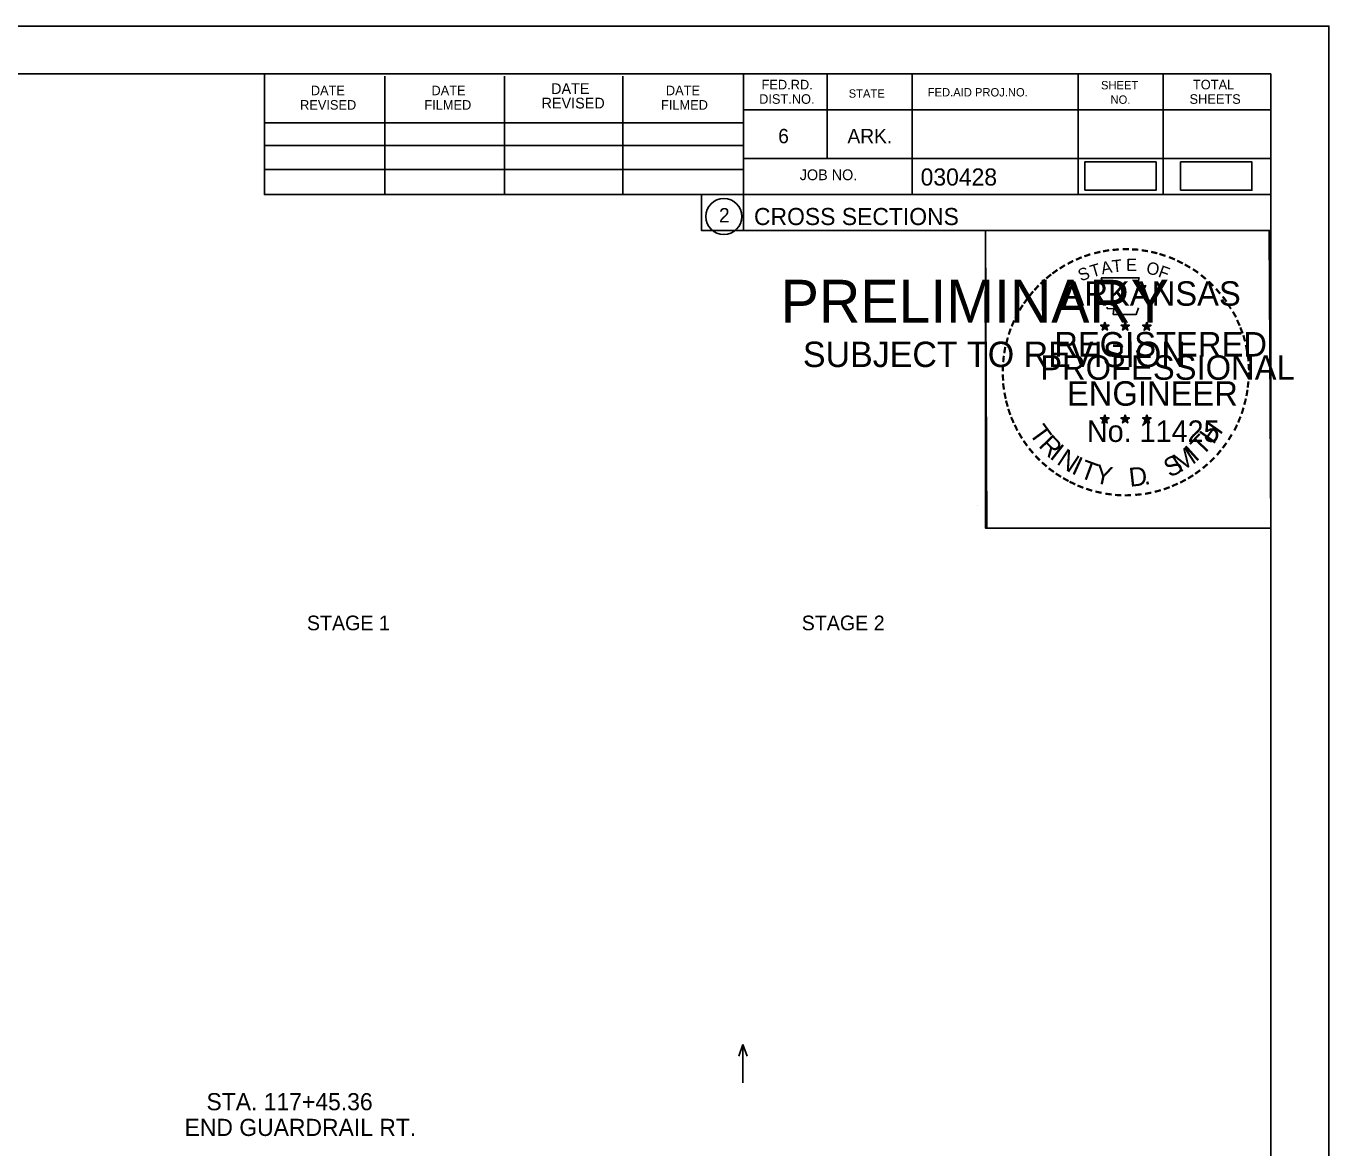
# Model space of a CAD drawing. Extents: x 1374859 to 1376773, y 382242 to 389804.
# Drawn here: x 1376191 to 1376297.5, y 383643.4 to 383735.1 of the extents above; entities that cross this region are included whole.
import ezdxf

# ---------------------------------------------------------------- set-up
doc = ezdxf.new("R2010")
doc.units = 0
for name, color, linetype in [('R_Axis Annot', 7, 'Continuous'), ('R_Border', 7, 'Continuous'), ('R_Border PE', 7, 'Continuous'), ('R_Border Prem', 7, 'Continuous'), ('R_Drive', 7, 'Continuous'), ('R_MOT', 7, 'Continuous'), ('R_No Plot', 7, 'Continuous'), ('R_Water Annot', 7, 'Continuous')]:
    doc.layers.add(name, color=color, linetype=linetype)

msp = doc.modelspace()

# ---------------------------------------------------------------- linework, layer by layer
at = {"layer": 'R_Border'}
for p, q in [((1375976.57, 383731.21), (1376292.75, 383731.21)), ((1376210.49, 383721.33), (1376210.49, 383731.21)), ((1376249.65, 383731.21), (1376249.65, 383718.41)), ((1376256.49, 383731.21), (1376256.49, 383724.27)), ((1376263.43, 383731.21), (1376263.43, 383721.33)), ((1376277.01, 383731.21), (1376277.01, 383721.33)), ((1376283.95, 383731.21), (1376283.95, 383721.33)), ((1376292.75, 383525.75), (1376292.75, 383731.21)), ((1376220.35, 383721.33), (1376220.35, 383731.01)), ((1376230.11, 383721.33), (1376230.11, 383731.01)), ((1376239.79, 383721.33), (1376239.79, 383731.01)), ((1376292.75, 383728.27), (1376249.65, 383728.27)), ((1376292.75, 383728.29), (1376292.75, 383728.29)), ((1376210.49, 383727.19), (1376249.65, 383727.19)), ((1376210.49, 383725.33), (1376249.65, 383725.33)), ((1376292.75, 383724.27), (1376249.65, 383724.27)), ((1376252.61, 383724.27), (1376292.75, 383724.27)), ((1376210.49, 383721.33), (1376210.49, 383723.39)), ((1376210.49, 383723.39), (1376249.65, 383723.39)), ((1376292.75, 383721.33), (1376210.49, 383721.33)), ((1376249.65, 383718.41), (1376292.75, 383718.41))]:
    msp.add_line(p, q, dxfattribs=at)
msp.add_circle((1376248.04, 383719.54), 1.47, dxfattribs=at)
at = {"layer": 'R_Border PE'}
for p, q in [((1376279.18, 383710.92), (1376279.14, 383710.67)), ((1376279.18, 383710.55), (1376279.18, 383710.92)), ((1376279.18, 383710.92), (1376279.23, 383710.67)), ((1376280.85, 383710.92), (1376280.81, 383710.67)), ((1376280.85, 383710.55), (1376280.85, 383710.92)), ((1376280.85, 383710.92), (1376280.9, 383710.67)), ((1376282.62, 383710.91), (1376282.58, 383710.65)), ((1376282.62, 383710.54), (1376282.62, 383710.91)), ((1376282.62, 383710.91), (1376282.67, 383710.66)), ((1376278.84, 383710.66), (1376279.18, 383710.55)), ((1376278.84, 383710.66), (1376279.09, 383710.62)), ((1376278.84, 383710.66), (1376279.07, 383710.54)), ((1376278.97, 383710.26), (1376279.18, 383710.55)), ((1376278.97, 383710.26), (1376279.09, 383710.5)), ((1376278.97, 383710.26), (1376279.18, 383710.47)), ((1376279.53, 383710.66), (1376279.18, 383710.55)), ((1376279.4, 383710.26), (1376279.18, 383710.55)), ((1376279.4, 383710.26), (1376279.18, 383710.47)), ((1376279.53, 383710.66), (1376279.25, 383710.61)), ((1376279.4, 383710.26), (1376279.26, 383710.55)), ((1376279.53, 383710.66), (1376279.33, 383710.56)), ((1376280.51, 383710.66), (1376280.85, 383710.55)), ((1376280.51, 383710.66), (1376280.76, 383710.62)), ((1376280.51, 383710.66), (1376280.74, 383710.54)), ((1376280.64, 383710.26), (1376280.85, 383710.55)), ((1376280.64, 383710.26), (1376280.76, 383710.5)), ((1376280.64, 383710.26), (1376280.85, 383710.47)), ((1376281.2, 383710.66), (1376280.85, 383710.55)), ((1376281.07, 383710.26), (1376280.85, 383710.55)), ((1376281.07, 383710.26), (1376280.85, 383710.47)), ((1376281.2, 383710.66), (1376280.92, 383710.61)), ((1376281.07, 383710.26), (1376280.93, 383710.55)), ((1376281.2, 383710.66), (1376281, 383710.56)), ((1376282.27, 383710.65), (1376282.62, 383710.54)), ((1376282.27, 383710.65), (1376282.52, 383710.61)), ((1376282.27, 383710.65), (1376282.51, 383710.53)), ((1376282.4, 383710.24), (1376282.62, 383710.54)), ((1376282.4, 383710.24), (1376282.53, 383710.49)), ((1376282.4, 383710.24), (1376282.62, 383710.46)), ((1376282.97, 383710.65), (1376282.62, 383710.54)), ((1376282.83, 383710.24), (1376282.62, 383710.54)), ((1376282.83, 383710.24), (1376282.62, 383710.46)), ((1376282.97, 383710.65), (1376282.68, 383710.6)), ((1376282.83, 383710.24), (1376282.69, 383710.53)), ((1376282.97, 383710.65), (1376282.76, 383710.55)), ((1376278.83, 383703.09), (1376279.18, 383702.98)), ((1376278.83, 383703.09), (1376279.08, 383703.05)), ((1376278.83, 383703.09), (1376279.07, 383702.97)), ((1376278.96, 383702.68), (1376279.18, 383702.98)), ((1376278.96, 383702.68), (1376279.09, 383702.93)), ((1376278.96, 383702.68), (1376279.18, 383702.9)), ((1376279.18, 383703.34), (1376279.14, 383703.09)), ((1376279.18, 383702.98), (1376279.18, 383703.34)), ((1376279.18, 383703.34), (1376279.23, 383703.09)), ((1376279.53, 383703.09), (1376279.18, 383702.98)), ((1376279.39, 383702.68), (1376279.18, 383702.98)), ((1376279.39, 383702.68), (1376279.18, 383702.9)), ((1376279.53, 383703.09), (1376279.24, 383703.04)), ((1376279.39, 383702.68), (1376279.26, 383702.97)), ((1376279.53, 383703.09), (1376279.32, 383702.99)), ((1376280.5, 383703.09), (1376280.85, 383702.98)), ((1376280.5, 383703.09), (1376280.75, 383703.05)), ((1376280.5, 383703.09), (1376280.74, 383702.97)), ((1376280.63, 383702.68), (1376280.85, 383702.98)), ((1376280.63, 383702.68), (1376280.76, 383702.93)), ((1376280.63, 383702.68), (1376280.85, 383702.9)), ((1376280.85, 383703.34), (1376280.81, 383703.09)), ((1376280.85, 383702.98), (1376280.85, 383703.34)), ((1376280.85, 383703.34), (1376280.9, 383703.09)), ((1376281.2, 383703.09), (1376280.85, 383702.98)), ((1376281.06, 383702.68), (1376280.85, 383702.98)), ((1376281.06, 383702.68), (1376280.85, 383702.9)), ((1376281.2, 383703.09), (1376280.91, 383703.04)), ((1376281.06, 383702.68), (1376280.93, 383702.97)), ((1376281.2, 383703.09), (1376280.99, 383702.99)), ((1376282.27, 383703.08), (1376282.62, 383702.97)), ((1376282.27, 383703.08), (1376282.52, 383703.04)), ((1376282.27, 383703.08), (1376282.5, 383702.96)), ((1376282.4, 383702.67), (1376282.62, 383702.97)), ((1376282.4, 383702.67), (1376282.53, 383702.92)), ((1376282.4, 383702.67), (1376282.61, 383702.89)), ((1376282.62, 383703.33), (1376282.58, 383703.08)), ((1376282.83, 383702.67), (1376282.61, 383702.89)), ((1376282.62, 383702.97), (1376282.62, 383703.33)), ((1376282.62, 383703.33), (1376282.67, 383703.08)), ((1376282.96, 383703.08), (1376282.62, 383702.97)), ((1376282.83, 383702.67), (1376282.62, 383702.97)), ((1376282.96, 383703.08), (1376282.68, 383703.03)), ((1376282.83, 383702.67), (1376282.69, 383702.96)), ((1376282.96, 383703.08), (1376282.76, 383702.98))]:
    msp.add_line(p, q, dxfattribs=at)
for points in [[(1376278.88, 383714.54), (1376279.15, 383713.71)], [(1376282.39, 383713.62), (1376282.53, 383713.9), (1376281.84, 383713.88), (1376281.99, 383714.54), (1376278.88, 383714.54)], [(1376279.37, 383712.12), (1376279.37, 383712.03), (1376279.93, 383712.01), (1376279.88, 383711.54), (1376281.75, 383711.54), (1376281.95, 383712.08)], [(1376279.18, 383710.92), (1376279.4, 383710.26), (1376278.84, 383710.66), (1376279.53, 383710.66), (1376278.97, 383710.26), (1376279.18, 383710.92)], [(1376280.85, 383710.92), (1376281.07, 383710.26), (1376280.51, 383710.66), (1376281.2, 383710.66), (1376280.64, 383710.26), (1376280.85, 383710.92)], [(1376282.62, 383710.91), (1376282.83, 383710.24), (1376282.27, 383710.65), (1376282.97, 383710.65), (1376282.4, 383710.24), (1376282.62, 383710.91)], [(1376279.18, 383703.34), (1376279.39, 383702.68), (1376278.83, 383703.09), (1376279.53, 383703.09), (1376278.96, 383702.68), (1376279.18, 383703.34)], [(1376280.85, 383703.34), (1376281.06, 383702.68), (1376280.5, 383703.09), (1376281.2, 383703.09), (1376280.63, 383702.68), (1376280.85, 383703.34)], [(1376282.62, 383703.33), (1376282.83, 383702.67), (1376282.27, 383703.08), (1376282.96, 383703.08), (1376282.4, 383702.67), (1376282.62, 383703.33)]]:
    msp.add_lwpolyline(points, dxfattribs=at)
for centre, radius in [((1376279.18, 383710.55), 0.172), ((1376279.18, 383710.55), 0.145), ((1376279.18, 383710.55), 0.116), ((1376279.18, 383710.55), 0.0991), ((1376279.18, 383710.55), 0.0747), ((1376279.18, 383710.55), 0.0495), ((1376279.18, 383710.55), 0.0296), ((1376280.85, 383710.55), 0.172), ((1376280.85, 383710.55), 0.145), ((1376280.85, 383710.55), 0.116), ((1376280.85, 383710.55), 0.0991), ((1376280.85, 383710.55), 0.0747), ((1376280.85, 383710.55), 0.0495), ((1376280.85, 383710.55), 0.0296), ((1376282.62, 383710.54), 0.172), ((1376282.62, 383710.54), 0.145), ((1376282.62, 383710.54), 0.116), ((1376282.62, 383710.54), 0.0991), ((1376282.62, 383710.54), 0.0747), ((1376282.62, 383710.54), 0.0495), ((1376282.62, 383710.54), 0.0296), ((1376279.18, 383702.98), 0.172), ((1376279.18, 383702.98), 0.145), ((1376279.18, 383702.98), 0.116), ((1376279.18, 383702.98), 0.0991), ((1376279.18, 383702.98), 0.0747), ((1376279.18, 383702.98), 0.0495), ((1376279.18, 383702.98), 0.0296), ((1376280.85, 383702.98), 0.172), ((1376280.85, 383702.98), 0.145), ((1376280.85, 383702.98), 0.116), ((1376280.85, 383702.98), 0.0991), ((1376280.85, 383702.98), 0.0747), ((1376280.85, 383702.98), 0.0495), ((1376280.85, 383702.98), 0.0296), ((1376282.62, 383702.97), 0.172), ((1376282.62, 383702.97), 0.145), ((1376282.62, 383702.97), 0.116), ((1376282.62, 383702.97), 0.0991), ((1376282.62, 383702.97), 0.0747), ((1376282.62, 383702.97), 0.0495), ((1376282.62, 383702.97), 0.0296)]:
    msp.add_circle(centre, radius, dxfattribs=at)
at = {"layer": 'R_MOT'}
for points in [[(1376277.55, 383721.69), (1376283.38, 383721.69), (1376283.38, 383724), (1376277.55, 383724)], [(1376285.38, 383721.69), (1376291.21, 383721.69), (1376291.21, 383724), (1376285.38, 383724)]]:
    msp.add_lwpolyline(points, close=True, dxfattribs=at)
at = {"layer": 'R_No Plot'}
for p, q in [((1375964.17, 383735.1), (1376297.5, 383735.1)), ((1376268.78, 383695.95), (1376268.78, 383695.95))]:
    msp.add_line(p, q, dxfattribs=at)
for points in [[(1375964.16, 383735.1), (1376297.5, 383735.1), (1376297.5, 383521.77), (1375964.16, 383521.77)], [(1376210.49, 383731.21), (1376210.49, 383721.33), (1376246.22, 383721.33), (1376246.22, 383718.41), (1376269.42, 383718.41), (1376269.42, 383694.08), (1376292.75, 383694.08), (1376292.75, 383525.75), (1375976.57, 383525.75), (1375976.57, 383731.21)], [(1376269.42, 383718.41), (1376292.63, 383718.41), (1376292.75, 383694.08), (1376269.54, 383694.08)]]:
    msp.add_lwpolyline(points, close=True, dxfattribs=at)
at = {"layer": 'R_Water Annot'}
for p, q in [((1376249.61, 383651.89), (1376249.26, 383650.92)), ((1376249.61, 383648.74), (1376249.61, 383651.89)), ((1376249.61, 383651.89), (1376249.96, 383650.92))]:
    msp.add_line(p, q, dxfattribs=at)

# ---------------------------------------------------------------- texts
at = {"layer": 'R_Axis Annot'}
for s, p in [('STAGE 1', (1376213.97, 383685.73)), ('STAGE 2', (1376254.41, 383685.73))]:
    msp.add_text(s, height=1.2, rotation=360, dxfattribs=at).set_placement(p)
at = {"layer": 'R_Border'}
for s, height, p in [('DATE', 0.782, (1376214.29, 383729.45)), ('DATE', 0.782, (1376224.15, 383729.45)), ('DATE', 0.879, (1376233.93, 383729.55)), ('DATE', 0.782, (1376243.31, 383729.45)), ('FED.RD.', 0.782, (1376251.13, 383729.93)), ('FED.AID PROJ.NO.', 0.684, (1376264.71, 383729.35)), ('SHEET', 0.684, (1376278.87, 383729.93)), ('TOTAL', 0.782, (1376286.39, 383729.93)), ('REVISED', 0.782, (1376213.41, 383728.27)), ('FILMED', 0.782, (1376223.57, 383728.27)), ('REVISED', 0.879, (1376233.15, 383728.37)), ('FILMED', 0.782, (1376242.91, 383728.27)), ('DIST.NO.', 0.782, (1376250.93, 383728.75)), ('STATE', 0.684, (1376258.25, 383729.25)), ('NO.', 0.684, (1376279.65, 383728.75)), ('SHEETS', 0.782, (1376286.11, 383728.75)), ('6', 1.17, (1376252.49, 383725.53)), ('ARK.', 1.172, (1376258.15, 383725.53)), ('JOB NO.', 0.879, (1376254.25, 383722.51)), ('030428', 1.4, (1376264.13, 383722.07)), ('2', 1.17, (1376247.65, 383719.06)), ('CROSS SECTIONS', 1.4, (1376250.51, 383718.84))]:
    msp.add_text(s, height=height, rotation=360, dxfattribs=at).set_placement(p)
at = {"layer": 'R_Border PE'}
for s, height, rotation, p in [('-', 1.6, 24.3072, (1376276.99, 383715.4)), ('-', 1.6, 19.1761, (1376277.62, 383715.67)), ('-', 1.6, 13.6301, (1376278.37, 383715.91)), ('-', 1.6, 10.2193, (1376279.05, 383716.07)), ('-', 1.6, 5.8968, (1376279.78, 383716.18)), ('-', 1.6, 0.1862, (1376280.55, 383716.25)), ('-', 1.6, 357.743, (1376281.28, 383716.24)), ('-', 1.6, 352.1617, (1376282.02, 383716.18)), ('-', 1.6, 347.2049, (1376282.74, 383716.07)), ('-', 1.6, 342.3362, (1376283.37, 383715.92)), ('-', 1.6, 337.8551, (1376284.11, 383715.69)), ('-', 1.6, 36.2317, (1376275.18, 383714.32)), ('-', 1.6, 34.0636, (1376275.76, 383714.71)), ('-', 1.6, 28.7918, (1376276.36, 383715.08)), ('S', 1, 21.594, (1376277.23, 383714.22)), ('T', 1, 16.4036, (1376278.15, 383714.55)), ('A', 1, 11.2132, (1376278.97, 383714.8)), ('T', 1, 6.0228, (1376279.82, 383714.97)), ('E', 1, 0.8323, (1376280.93, 383715.08)), ('O', 1, 350.4515, (1376282.53, 383714.87)), ('F', 1, 340.0707, (1376283.48, 383714.64)), ('-', 1.6, 334.1211, (1376284.74, 383715.42)), ('-', 1.6, 329.6409, (1376285.32, 383715.14)), ('-', 1.6, 325.8627, (1376285.96, 383714.78)), ('-', 1.6, 42.9622, (1376274.27, 383713.52)), ('-', 1.6, 38.9507, (1376274.71, 383713.94)), ('ARKANSAS', 2, 360, (1376275.73, 383712.25)), ('-', 1.6, 320.5297, (1376286.57, 383714.35)), ('-', 1.6, 315.5786, (1376287.17, 383713.86)), ('-', 1.6, 50.6142, (1376273.42, 383712.56)), ('-', 1.6, 48.423, (1376273.83, 383713.04)), ('-', 1.6, 309.8797, (1376287.74, 383713.31)), ('-', 1.6, 306.6522, (1376288.27, 383712.71)), ('-', 1.6, 58.0706, (1376272.68, 383711.46)), ('-', 1.6, 54.2325, (1376273.01, 383711.99)), ('-', 1.4, 303.6753, (1376288.75, 383712.14)), ('-', 1.6, 67.7743, (1376272.11, 383710.24)), ('-', 1.6, 62.8713, (1376272.37, 383710.85)), ('-', 1.6, 299.6684, (1376289.07, 383711.54)), ('-', 1.6, 294.6628, (1376289.39, 383710.92)), ('-', 1.6, 72.3945, (1376271.89, 383709.61)), ('REGISTERED', 2, 360, (1376275.05, 383708.1)), ('DWB', 0.01, 360, (1376279.17, 383710.55)), ('DWB', 0.01, 360, (1376280.84, 383710.55)), ('DWB', 0.01, 360, (1376282.61, 383710.54)), ('-', 1.6, 290.5728, (1376289.65, 383710.35)), ('-', 1.6, 285.1233, (1376289.89, 383709.77)), ('-', 1.6, 81.2013, (1376271.56, 383708.18)), ('-', 1.6, 75.461, (1376271.7, 383708.9)), ('-', 1.6, 280.5493, (1376290.09, 383709.03)), ('-', 1.6, 85.1863, (1376271.49, 383707.49)), ('PROFESSIONAL', 2, 360, (1376273.9, 383706.2)), ('-', 1.6, 276.5962, (1376290.25, 383708.26)), ('-', 1.6, 94.1959, (1376271.5, 383706.07)), ('-', 1.6, 89.0622, (1376271.46, 383706.79)), ('-', 1.6, 274.3301, (1376290.31, 383707.54)), ('-', 1.6, 269.9407, (1376290.34, 383706.9)), ('-', 1.6, 98.9479, (1376271.57, 383705.4)), ('ENGINEER', 2, 360, (1376276.09, 383704.08)), ('-', 1.6, 263.5172, (1376290.32, 383706.24)), ('-', 1.6, 101.7149, (1376271.71, 383704.67)), ('-', 1.6, 105.4578, (1376271.87, 383704.07)), ('-', 1.6, 255.7626, (1376290.14, 383704.91)), ('-', 1.6, 260.9953, (1376290.25, 383705.58)), ('-', 1.6, 109.0874, (1376272.08, 383703.44)), ('-', 1.6, 252.8681, (1376289.96, 383704.19)), ('-', 1.6, 114.0643, (1376272.34, 383702.84)), ('-', 1.6, 115.7289, (1376272.64, 383702.23)), ('T', 1.54, 306.0406, (1376272.94, 383701.82)), ('No. 11425', 1.757, 360, (1376277.72, 383701.12)), ('DWB', 0.01, 360, (1376279.17, 383702.97)), ('DWB', 0.01, 360, (1376280.84, 383702.97)), ('DWB', 0.01, 360, (1376282.6, 383702.96)), ('H', 1.54, 54.6088, (1376288.06, 383700.85)), ('-', 1.6, 244.6197, (1376289.48, 383702.88)), ('-', 1.6, 247.8887, (1376289.74, 383703.51)), ('-', 1.6, 120.4471, (1376273, 383701.64)), ('-', 1.6, 125.8934, (1376273.4, 383701.08)), ('R', 1.54, 314.005, (1376273.7, 383700.77)), ('T', 1.54, 46.6444, (1376287.17, 383699.91)), ('-', 1.6, 239.0712, (1376289.08, 383702.13)), ('-', 1.6, 130.7181, (1376273.86, 383700.53)), ('I', 1.54, 321.9694, (1376274.6, 383699.84)), ('N', 1.54, 326.5002, (1376275.17, 383699.37)), ('M', 1.54, 32.6563, (1376285.32, 383698.58)), ('I', 1.54, 42.1136, (1376286.61, 383699.43)), ('-', 1.6, 231.2538, (1376288.25, 383700.91)), ('-', 1.6, 233.8452, (1376288.68, 383701.48)), ('-', 1.6, 134.2238, (1376274.38, 383699.98)), ('-', 1.6, 138.9338, (1376274.91, 383699.52)), ('I', 1.54, 335.3603, (1376276.38, 383698.58)), ('T', 1.54, 339.8912, (1376277.04, 383698.25)), ('Y', 1.54, 347.8556, (1376278.26, 383697.81)), ('S', 1.54, 26.9312, (1376284.49, 383698.18)), ('-', 1.6, 221.0851, (1376287.25, 383699.84)), ('-', 1.6, 225.7653, (1376287.77, 383700.35)), ('-', 1.6, 144.6463, (1376275.46, 383699.11)), ('-', 1.6, 148.0898, (1376276.02, 383698.74)), ('-', 1.6, 151.5704, (1376276.6, 383698.42)), ('D', 1.54, 6.3969, (1376281.24, 383697.45)), ('-', 1.6, 207.3568, (1376285.61, 383698.63)), ('-', 1.6, 212.2491, (1376286.17, 383698.98)), ('-', 1.6, 215.7363, (1376286.7, 383699.37)), ('-', 1.6, 154.6002, (1376277.12, 383698.17)), ('-', 1.6, 158.5612, (1376277.75, 383697.91)), ('-', 1.6, 162.7983, (1376278.43, 383697.7)), ('-', 1.6, 167.5555, (1376279.15, 383697.54)), ('-', 1.6, 173.1155, (1376279.92, 383697.43)), ('-', 1.6, 191.2858, (1376282.96, 383697.6)), ('.', 1.54, 13.7642, (1376282.43, 383697.58)), ('-', 1.6, 195.4743, (1376283.69, 383697.8)), ('-', 1.6, 200.7184, (1376284.36, 383698.04)), ('-', 1.6, 204.2516, (1376284.98, 383698.32)), ('-', 1.6, 176.5183, (1376280.67, 383697.37)), ('-', 1.6, 181.5918, (1376281.41, 383697.39)), ('-', 1.6, 185.8167, (1376282.22, 383697.47))]:
    msp.add_text(s, height=height, rotation=rotation, dxfattribs=at).set_placement(p)
at = {"layer": 'R_Border Prem'}
for s, height, p in [('PRELIMINARY', 3.5, (1376252.7, 383710.87)), ('DWB', 0.01, (1376253.45, 383712.72)), ('SUBJECT TO REVISION', 2.0751, (1376254.51, 383707.24))]:
    msp.add_text(s, height=height, rotation=360, dxfattribs=at).set_placement(p)
at = {"layer": 'R_Drive'}
for s, p in [('STA. 117+45.36', (1376205.76, 383646.51)), ('END GUARDRAIL RT.', (1376203.97, 383644.41))]:
    msp.add_text(s, height=1.4, dxfattribs=at).set_placement(p)

doc.saveas('drawing.dxf')
